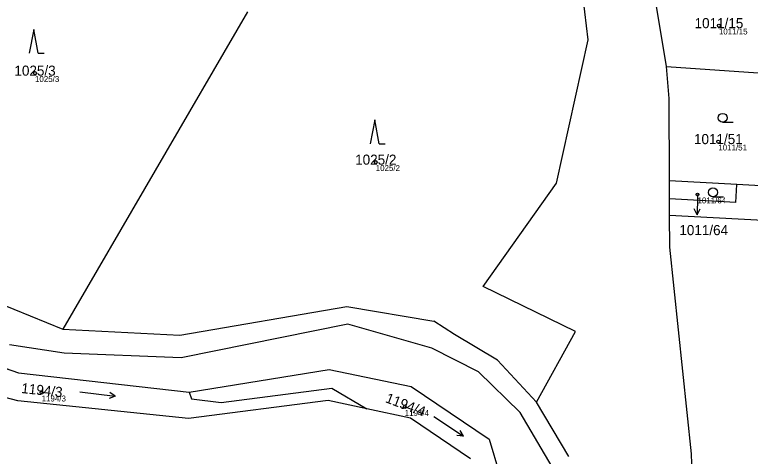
# Model space of a CAD drawing. Extents: x -869390 to -864576, y -1040967 to -1036941.
# Drawn here: x -868124.9 to -868000.9, y -1038924.8 to -1038850.3 of the extents above; entities that cross this region are included whole.
import ezdxf

# ---------------------------------------------------------------- set-up
doc = ezdxf.new("R2010")
doc.units = 0
for name, color, linetype in [('Definiční body', 7, 'Continuous'), ('Hranice parcel', 7, 'Continuous'), ('Parcelní čísla', 7, 'Continuous'), ('Pop  PČ popisy', 7, 'Continuous'), ('Značky kultur', 7, 'Continuous')]:
    doc.layers.add(name, color=color, linetype=linetype)

msp = doc.modelspace()

# ---------------------------------------------------------------- linework, layer by layer
at = {"layer": 'Definiční body'}
for centre in [(-868006.15, -1038852.13), (-868121.44, -1038860.14), (-868006.25, -1038871.69), (-868064, -1038875.15), (-868009.76, -1038880.62), (-868120.32, -1038914.02), (-868059.11, -1038916.45)]:
    msp.add_circle(centre, 0.25, dxfattribs=at)
at = {"layer": 'Hranice parcel'}
for p, q in [((-868028.18, -1038854.54), (-868031.4, -1038826.99)), ((-868015.01, -1038859.03), (-868016.73, -1038848.51)), ((-868085.64, -1038849.81), (-868116.74, -1038903.32)), ((-868033.55, -1038878.68), (-868028.18, -1038854.54)), ((-868015.01, -1038859.03), (-867996.38, -1038860.28)), ((-868014.51, -1038864.43), (-868015.01, -1038859.03)), ((-868014.47, -1038878.33), (-868014.51, -1038864.43)), ((-868045.91, -1038896.1), (-868033.55, -1038878.68)), ((-868014.46, -1038881.33), (-868014.47, -1038878.33)), ((-868003.12, -1038878.93), (-868014.47, -1038878.33)), ((-868003.28, -1038881.93), (-868003.12, -1038878.93)), ((-867998.09, -1038879.2), (-868003.12, -1038878.93)), ((-868003.28, -1038881.93), (-868014.46, -1038881.33)), ((-868014.45, -1038884.15), (-868014.46, -1038881.33)), ((-867998.69, -1038885), (-868014.45, -1038884.15)), ((-868014.44, -1038889.48), (-868014.45, -1038884.15)), ((-868010.76, -1038924.32), (-868014.44, -1038889.48)), ((-868143.62, -1038892.33), (-868116.74, -1038903.32)), ((-868030.32, -1038903.72), (-868045.91, -1038896.1)), ((-868097.02, -1038904.35), (-868068.87, -1038899.52)), ((-868068.87, -1038899.52), (-868054.21, -1038901.96)), ((-868050.75, -1038904.21), (-868054.21, -1038901.96)), ((-868116.74, -1038903.32), (-868097.02, -1038904.35)), ((-868068.71, -1038902.49), (-868096.8, -1038908.14)), ((-868054.52, -1038906.53), (-868068.71, -1038902.49)), ((-868043.48, -1038908.54), (-868050.75, -1038904.21)), ((-868036.88, -1038915.65), (-868030.32, -1038903.72)), ((-868116.51, -1038907.35), (-868125.74, -1038905.95)), ((-868136.84, -1038906.37), (-868124.21, -1038910.69)), ((-868046.66, -1038910.49), (-868054.52, -1038906.53)), ((-868096.8, -1038908.14), (-868116.51, -1038907.35)), ((-868036.88, -1038915.65), (-868043.48, -1038908.54)), ((-868124.21, -1038910.69), (-868095.44, -1038913.94)), ((-868095.44, -1038913.94), (-868071.87, -1038910.12)), ((-868071.87, -1038910.12), (-868058.01, -1038912.99)), ((-868039.67, -1038917.36), (-868046.66, -1038910.49)), ((-868124.33, -1038915.43), (-868134.67, -1038912.63)), ((-868090.03, -1038915.7), (-868071.41, -1038913.28)), ((-868071.41, -1038913.28), (-868065.5, -1038916.75)), ((-868058.01, -1038912.99), (-868044.86, -1038921.86)), ((-868095.44, -1038913.94), (-868095.05, -1038915.06)), ((-868095.55, -1038918.36), (-868124.33, -1038915.43)), ((-868072, -1038915.34), (-868095.55, -1038918.36)), ((-868095.05, -1038915.06), (-868090.03, -1038915.7)), ((-868065.5, -1038916.75), (-868072, -1038915.34)), ((-868031.43, -1038924.8), (-868036.88, -1038915.65)), ((-868058.13, -1038918.35), (-868065.5, -1038916.75)), ((-868048.02, -1038925.2), (-868058.13, -1038918.35)), ((-868034.28, -1038926.55), (-868039.67, -1038917.36)), ((-868044.86, -1038921.86), (-868036.89, -1038948.47)), ((-868010.5, -1038931.71), (-868010.76, -1038924.32))]:
    msp.add_line(p, q, dxfattribs=at)
at = {"layer": 'Pop  PČ popisy'}
for p, q in [((-868009.76, -1038881.04), (-868009.81, -1038884.04)), ((-868009.76, -1038880.62), (-868009.76, -1038881.04)), ((-868009.81, -1038884.04), (-868010.3, -1038883.03)), ((-868009.81, -1038884.04), (-868009.29, -1038883.05))]:
    msp.add_line(p, q, dxfattribs=at)
at = {"layer": 'Značky kultur'}
for p, q in [((-868121.66, -1038852.77), (-868122.41, -1038856.77)), ((-868120.91, -1038856.77), (-868121.66, -1038852.77)), ((-868120.91, -1038856.77), (-868119.91, -1038856.77)), ((-868064.18, -1038868.04), (-868064.93, -1038872.04)), ((-868063.43, -1038872.04), (-868064.18, -1038868.04)), ((-868005.52, -1038868.42), (-868003.77, -1038868.42)), ((-868063.43, -1038872.04), (-868062.43, -1038872.04)), ((-868007.15, -1038881), (-868005.4, -1038881)), ((-868113.86, -1038913.89), (-868107.91, -1038914.62)), ((-868107.91, -1038914.62), (-868108.94, -1038914.99)), ((-868107.91, -1038914.62), (-868108.82, -1038914)), ((-868054.2, -1038918.02), (-868049.22, -1038921.37)), ((-868049.22, -1038921.37), (-868049.75, -1038920.41)), ((-868049.22, -1038921.37), (-868050.31, -1038921.24))]:
    msp.add_line(p, q, dxfattribs=at)
for centre in [(-868005.52, -1038867.67), (-868007.15, -1038880.25)]:
    msp.add_circle(centre, 0.75, dxfattribs=at)

# ---------------------------------------------------------------- texts
at = {"layer": 'Definiční body'}
for s, p in [('1011/15', (-868006.15, -1038853.62)), ('1025/3', (-868121.44, -1038861.63)), ('1011/51', (-868006.25, -1038873.18)), ('1025/2', (-868064, -1038876.64)), ('1011/64', (-868009.76, -1038882.11)), ('1194/3', (-868120.32, -1038915.51)), ('1194/4', (-868059.11, -1038917.94))]:
    msp.add_text(s, height=1, dxfattribs=at).set_placement(p)
at = {"layer": 'Parcelní čísla'}
for s, p in [('1011/15', (-868010.25, -1038852.56)), ('1025/3', (-868124.91, -1038860.57)), ('1011/51', (-868010.35, -1038872.11)), ('1025/2', (-868067.47, -1038875.58)), ('1011/64', (-868012.82, -1038887.46))]:
    msp.add_text(s, height=1.7, dxfattribs=at).set_placement(p)
for s, rotation, p in [('1194/3', 354, (-868123.81, -1038914.08)), ('1194/4', 339, (-868062.5, -1038915.6))]:
    msp.add_text(s, height=1.7, rotation=rotation, dxfattribs=at).set_placement(p)

doc.saveas('drawing.dxf')
